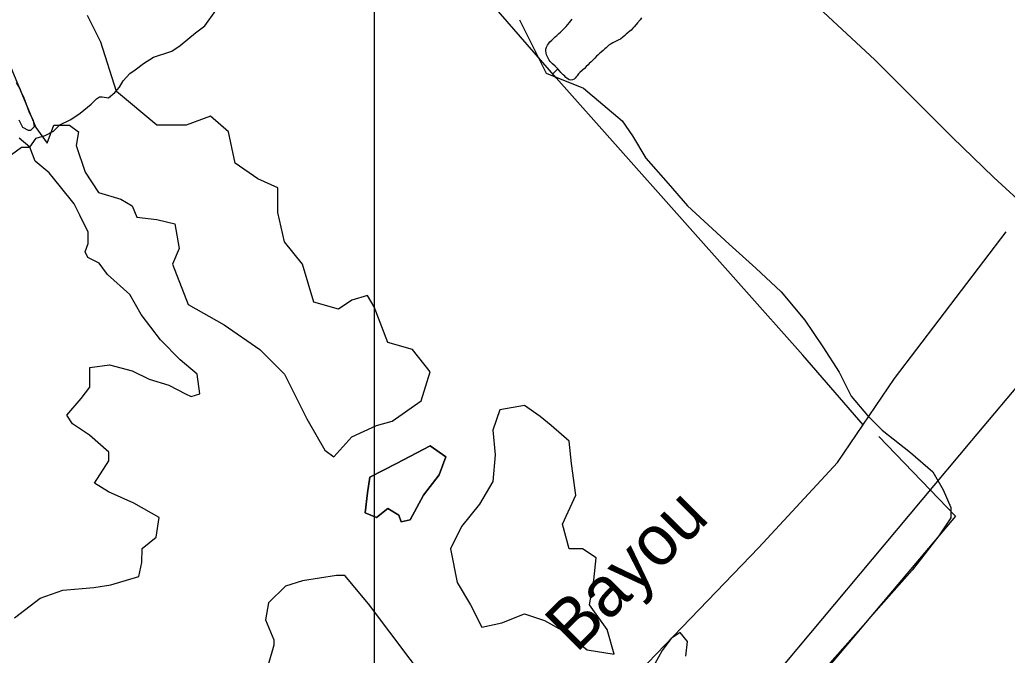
# Model space of a CAD drawing. Extents: x 3271442 to 3309282, y 752266 to 777610.
# Drawn here: x 3280013 to 3282296, y 771674 to 773145 of the extents above; entities that cross this region are included whole.
import ezdxf

# ---------------------------------------------------------------- set-up
doc = ezdxf.new("R2010")
doc.units = 0
for name, color, linetype in [('V-GRID-MAJR', 7, 'Continuous'), ('V-RIVR-IDEN', 7, 'Continuous'), ('V-SITE-VEGE', 7, 'Continuous'), ('V-TOPO-BNDY', 7, 'Continuous'), ('V-TOPO-SHOR', 7, 'Continuous')]:
    doc.layers.add(name, color=color, linetype=linetype)

msp = doc.modelspace()

# ---------------------------------------------------------------- linework, layer by layer
at = {"layer": 'V-GRID-MAJR'}
msp.add_spline([(3280833.3, 757643.2), (3280833.3, 763703.2), (3280833.3, 769765.1), (3280833.3, 775827.1), (3280833.3, 775829)], degree=3, dxfattribs=at)
at = {"layer": 'V-SITE-VEGE'}
for p, q in [((3281989.8, 773051.7), (3281838.5, 773192.7)), ((3280200.2, 773092.4), (3280169.1, 773154.6)), ((3281168, 773144.6), (3281229.9, 773020.7)), ((3280236.4, 772978.3), (3280200.2, 773092.4)), ((3279982.5, 773056.1), (3280049.9, 772895.3)), ((3282168.6, 772872.7), (3281989.8, 773051.7)), ((3281229.9, 773020.7), (3281315.9, 772986.3)), ((3280329.7, 772900.5), (3280236.4, 772978.3)), ((3281315.9, 772986.3), (3281405.3, 772910.6)), ((3280075.8, 772859), (3280091.4, 772900.5)), ((3280091.4, 772900.5), (3280127.6, 772900.5)), ((3280127.6, 772900.5), (3280148.4, 772885)), ((3280397.1, 772900.5), (3280329.7, 772900.5)), ((3280454, 772921.3), (3280397.1, 772900.5)), ((3280495.5, 772885), (3280454, 772921.3)), ((3281405.3, 772910.6), (3281429.3, 772876.2)), ((3280049.9, 772895.3), (3280075.8, 772859)), ((3280148.4, 772885), (3280143.2, 772853.8)), ((3280511, 772812.4), (3280495.5, 772885)), ((3281429.3, 772876.2), (3281460.3, 772824.5)), ((3282264.9, 772779.8), (3282168.6, 772872.7)), ((3280143.2, 772853.8), (3280163.9, 772791.6)), ((3280562.9, 772776.1), (3280511, 772812.4)), ((3281460.3, 772824.5), (3281511.9, 772766)), ((3280163.9, 772791.6), (3280195, 772744.9)), ((3280609.5, 772755.3), (3280562.9, 772776.1)), ((3281511.9, 772766), (3281556.6, 772714.4)), ((3282347.4, 772704.1), (3282264.9, 772779.8)), ((3280195, 772744.9), (3280246.8, 772729.4)), ((3280609.5, 772698.3), (3280609.5, 772755.3)), ((3280246.8, 772729.4), (3280272.7, 772713.8)), ((3280272.7, 772713.8), (3280283.1, 772687.9)), ((3280625, 772630.9), (3280609.5, 772698.3)), ((3281556.6, 772714.4), (3281652.9, 772625)), ((3280283.1, 772687.9), (3280329.7, 772682.7)), ((3280329.7, 772682.7), (3280371.1, 772672.3)), ((3280371.1, 772672.3), (3280381.5, 772615.3)), ((3280666.5, 772579), (3280625, 772630.9)), ((3280381.5, 772615.3), (3280366, 772579)), ((3281652.9, 772625), (3281714.7, 772569.9)), ((3280366, 772579), (3280402.2, 772485.7)), ((3280692.4, 772490.8), (3280666.5, 772579)), ((3281714.7, 772569.9), (3281773.2, 772514.8)), ((3281773.2, 772514.8), (3281828.2, 772449.5)), ((3280749.4, 772475.3), (3280692.4, 772490.8)), ((3280780.5, 772496), (3280749.4, 772475.3)), ((3280816.7, 772506.4), (3280780.5, 772496)), ((3280832.3, 772480.5), (3280816.7, 772506.4)), ((3280402.2, 772485.7), (3280485.1, 772439)), ((3280863.4, 772397.5), (3280832.3, 772480.5)), ((3281828.2, 772449.5), (3281869.5, 772387.5)), ((3280485.1, 772439), (3280568, 772381.9)), ((3280568, 772381.9), (3280625, 772324.9)), ((3280920.4, 772381.9), (3280863.4, 772397.5)), ((3280961.8, 772330.1), (3280920.4, 772381.9)), ((3281869.5, 772387.5), (3281907.3, 772329)), ((3280941.1, 772262.7), (3280961.8, 772330.1)), ((3280625, 772324.9), (3280676.8, 772221.2)), ((3281907.3, 772329), (3281934.8, 772274)), ((3280873.7, 772216), (3280941.1, 772262.7)), ((3281934.8, 772274), (3281972.6, 772229.2)), ((3281122.4, 772241.9), (3281106.9, 772195.2)), ((3281179.4, 772252.3), (3281122.4, 772241.9)), ((3281215.7, 772226.4), (3281179.4, 772252.3)), ((3280676.8, 772221.2), (3280718.3, 772148.6)), ((3280837.5, 772205.6), (3280873.7, 772216)), ((3281241.6, 772205.6), (3281215.7, 772226.4)), ((3281972.6, 772229.2), (3282007, 772194.8)), ((3280780.5, 772179.7), (3280837.5, 772205.6)), ((3281106.9, 772195.2), (3281112.1, 772138.2)), ((3281283.1, 772169.3), (3281241.6, 772205.6)), ((3282007, 772194.8), (3282072.4, 772143.2)), ((3280739, 772133), (3280780.5, 772179.7)), ((3281288.2, 772117.5), (3281283.1, 772169.3)), ((3280718.3, 772148.6), (3280739, 772133)), ((3280961.8, 772158.9), (3280884.1, 772117.5)), ((3280998.1, 772133), (3280961.8, 772158.9)), ((3280982.5, 772091.5), (3280998.1, 772133)), ((3281112.1, 772138.2), (3281106.9, 772076)), ((3282072.4, 772143.2), (3282123.9, 772098.5)), ((3280884.1, 772117.5), (3280821.9, 772086.3)), ((3281298.6, 772044.9), (3281288.2, 772117.5)), ((3280821.9, 772086.3), (3280816.7, 772050)), ((3280946.3, 772044.9), (3280982.5, 772091.5)), ((3282123.9, 772098.5), (3282148, 772057.2)), ((3281106.9, 772076), (3281075.8, 772024.1)), ((3282148, 772057.2), (3282165.2, 772015.9)), ((3280816.7, 772050), (3280811.6, 772003.4)), ((3280915.2, 771987.8), (3280946.3, 772044.9)), ((3281267.5, 771977.4), (3281298.6, 772044.9)), ((3280837.5, 771993), (3280863.4, 772013.7)), ((3280863.4, 772013.7), (3280889.3, 771998.2)), ((3281075.8, 772024.1), (3281034.4, 771972.3)), ((3282165.2, 772015.9), (3282165.2, 771991.8)), ((3280811.6, 772003.4), (3280837.5, 771993)), ((3280889.3, 771998.2), (3280894.5, 771982.6)), ((3280894.5, 771982.6), (3280915.2, 771987.8)), ((3282165.2, 771991.8), (3282137.7, 771950.5)), ((3281034.4, 771972.3), (3281008.4, 771920.4)), ((3281283.1, 771920.4), (3281267.5, 771977.4)), ((3282137.7, 771950.5), (3282075.8, 771871.4)), ((3281008.4, 771920.4), (3281024, 771842.6)), ((3281314.1, 771920.4), (3281283.1, 771920.4)), ((3281345.2, 771899.6), (3281314.1, 771920.4)), ((3281340.1, 771847.8), (3281345.2, 771899.6)), ((3282075.8, 771871.4), (3281811, 771572)), ((3281024, 771842.6), (3281055.1, 771790.7)), ((3281329.7, 771790.7), (3281340.1, 771847.8)), ((3281055.1, 771790.7), (3281081, 771738.9)), ((3281371.1, 771733.7), (3281329.7, 771790.7)), ((3281127.6, 771749.3), (3281179.4, 771770)), ((3281179.4, 771770), (3281226.1, 771754.4)), ((3281081, 771738.9), (3281127.6, 771749.3)), ((3281226.1, 771754.4), (3281272.7, 771728.5)), ((3281272.7, 771728.5), (3281324.5, 771687)), ((3281386.7, 771676.7), (3281371.1, 771733.7)), ((3281518.8, 771713.1), (3281498.1, 771685.5)), ((3281539.4, 771726.8), (3281518.8, 771713.1)), ((3281556.6, 771706.2), (3281539.4, 771726.8)), ((3281553.1, 771671.8), (3281556.6, 771706.2)), ((3281324.5, 771687), (3281386.7, 771676.7)), ((3281498.1, 771685.5), (3281480.9, 771654.6))]:
    msp.add_line(p, q, dxfattribs=at)
msp.add_lwpolyline([(3280961.8, 772158.9), (3280998.1, 772133), (3280982.5, 772091.5), (3280946.3, 772044.9), (3280915.2, 771987.8), (3280894.5, 771982.6), (3280889.3, 771998.2), (3280863.4, 772013.7), (3280837.5, 771993), (3280811.6, 772003.4), (3280816.7, 772050), (3280821.9, 772086.3), (3280884.1, 772117.5)], close=True, dxfattribs=at)
at = {"layer": 'V-TOPO-BNDY'}
for p, q in [((3282480.2, 772489.7), (3282213, 772170.8)), ((3282213, 772170.8), (3279760.4, 769240))]:
    msp.add_line(p, q, dxfattribs=at)
at = {"layer": 'V-TOPO-SHOR'}
msp.add_line((3281245.6, 773019.2), (3281256.6, 773031.1), dxfattribs=at)
for points in [[(3281962.4, 772207.1), (3281823.2, 772368.9), (3281253.3, 773010.3), (3280830.3, 773496.9)], [(3280035.7, 772849.8), (3280050.6, 772870.3), (3280071.7, 772876.4), (3280090.8, 772886.8), (3280105.7, 772901.4), (3280131.1, 772913.9), (3280152.3, 772928.5), (3280177.8, 772949.3), (3280190.5, 772961.9), (3280196.9, 772966), (3280203.2, 772966), (3280217.9, 772963.8), (3280232.8, 772976.3), (3280243.4, 772988.8), (3280252, 773003.5), (3280266.9, 773020.3), (3280279.6, 773028.6), (3280298.7, 773043.2), (3280322, 773057.8), (3280364.3, 773072.2), (3280383.3, 773084.7), (3280419.4, 773113.9), (3280440.6, 773130.6), (3280466.2, 773166.2)], [(3281450.4, 773148.8), (3281446.8, 773144), (3281441.3, 773137.2), (3281438.2, 773133.2), (3281433.5, 773128), (3281430.4, 773124.8), (3281426, 773120.4), (3281422.9, 773118), (3281419.7, 773115.2), (3281414.6, 773111.2), (3281411.5, 773108), (3281406.8, 773103.9), (3281401.6, 773099.9), (3281398.1, 773097.9), (3281394.9, 773096.7), (3281388.6, 773093.4), (3281384.3, 773091), (3281380.3, 773088.6), (3281377.5, 773087), (3281374.8, 773085.4), (3281371.6, 773082.6), (3281368.9, 773079.8), (3281365.7, 773077), (3281361.4, 773073.7), (3281357.1, 773069.7), (3281353.9, 773067.3), (3281350.4, 773063.7), (3281346.1, 773060.1), (3281342.1, 773055.7), (3281339.8, 773053.3), (3281336.2, 773049.7), (3281333.9, 773046.9), (3281329.6, 773043.3), (3281326.8, 773040.1), (3281322.1, 773036), (3281318.2, 773032), (3281313.8, 773028), (3281307.9, 773022.8), (3281304.8, 773019.6), (3281301.3, 773014.8), (3281299.3, 773012.4), (3281297, 773009.2), (3281294.6, 773007.2), (3281290.6, 773005.2), (3281287.1, 773004.7), (3281283.1, 773005.9), (3281277.9, 773009), (3281275.5, 773011), (3281272.7, 773013.7), (3281269.1, 773017.3), (3281266.7, 773019.2), (3281263.9, 773022.8), (3281261.5, 773025.9), (3281257.1, 773030.6), (3281250.6, 773036.9), (3281244.6, 773042.8), (3281242.2, 773045.2), (3281239, 773048.3), (3281237, 773050.7), (3281235.4, 773054.2), (3281233, 773058.6), (3281230.9, 773063.3), (3281229.7, 773067.7), (3281228.9, 773072.4), (3281229.2, 773076.8), (3281230.8, 773081.2), (3281232.7, 773085.6), (3281235.4, 773089.2), (3281238.2, 773093.6), (3281242.9, 773097.6), (3281248.4, 773102.4), (3281250.4, 773104.8), (3281254.3, 773108), (3281256.7, 773110.4), (3281259, 773112.8), (3281263, 773116), (3281265.7, 773118.8), (3281270.4, 773123.6), (3281275.9, 773129.2), (3281279.9, 773133.3), (3281283.8, 773138.1), (3281290.1, 773145.7)], [(3280010.9, 772912.8), (3280019.2, 772895.8), (3280031.8, 772889.4), (3280038.1, 772889.3), (3280046.6, 772897.7), (3280044.6, 772910.4), (3280034.3, 772931.5), (3280028.1, 772948.5), (3280021.9, 772965.4), (3280017.7, 772973.8), (3280013.6, 772984.4), (3280005.3, 772999.2)], [(3280000.6, 771760.9), (3280059.7, 771806.1), (3280112, 771825.2), (3280183.8, 771831.2), (3280223, 771837.4), (3280288.3, 771856.4), (3280295.1, 771888.9), (3280295.4, 771921.5), (3280328.2, 771947.4), (3280335.1, 771993), (3280276.7, 772026), (3280218.2, 772052.6), (3280185.8, 772072.4), (3280218.8, 772124.4), (3280219, 772143.9), (3280173.7, 772183.4), (3280134.7, 772209.8), (3280121.9, 772229.5), (3280154.8, 772268.4), (3280174.6, 772294.3), (3280174.7, 772307.3), (3280174.9, 772339.9), (3280220.6, 772346.1), (3280272.7, 772332.6), (3280311.7, 772312.7), (3280357.2, 772299.3), (3280396.2, 772279.4), (3280409.2, 772272.8), (3280428.8, 772279.1), (3280422.6, 772324.8), (3280383.8, 772357.8), (3280338.5, 772403.8), (3280293.3, 772462.9), (3280267.6, 772508.7), (3280215.8, 772554.8), (3280196.5, 772581.1), (3280170.5, 772594.3), (3280164.1, 772607.4), (3280170.8, 772626.9), (3280171, 772653), (3280151.8, 772692.3), (3280138.9, 772718.5), (3280106.6, 772757.9), (3280080.8, 772790.7), (3280048.4, 772817.1), (3280035.7, 772849.8), (3280011.3, 772870.3)], [(3279993.4, 772832.8), (3280016.7, 772849.5), (3280035.7, 772849.8)], [(3281267.6, 771451.3), (3281721.2, 771923.9), (3281903.1, 772120), (3282035.4, 772314.4), (3282293.2, 772654.1)], [(3281998.9, 772180.5), (3282176.5, 771995.9), (3281918.3, 771689.9), (3281601.7, 771315.8), (3281298.4, 770925.4), (3280987.7, 770542.4)], [(3280964.5, 771599.7), (3280819.4, 771793.3), (3280764.5, 771859), (3280744.9, 771859.1), (3280666.5, 771846.7), (3280627.3, 771834), (3280587.8, 771795.2), (3280581, 771756.1), (3280600.2, 771710.3), (3280600.1, 771697.3), (3280586.7, 771651.8)]]:
    msp.add_lwpolyline(points, dxfattribs=at)

# ---------------------------------------------------------------- texts
at = {"layer": 'V-RIVR-IDEN'}
msp.add_text('Bayou', height=116, rotation=45, dxfattribs=at).set_placement((3281299.5, 771677.1))

doc.saveas('drawing.dxf')
